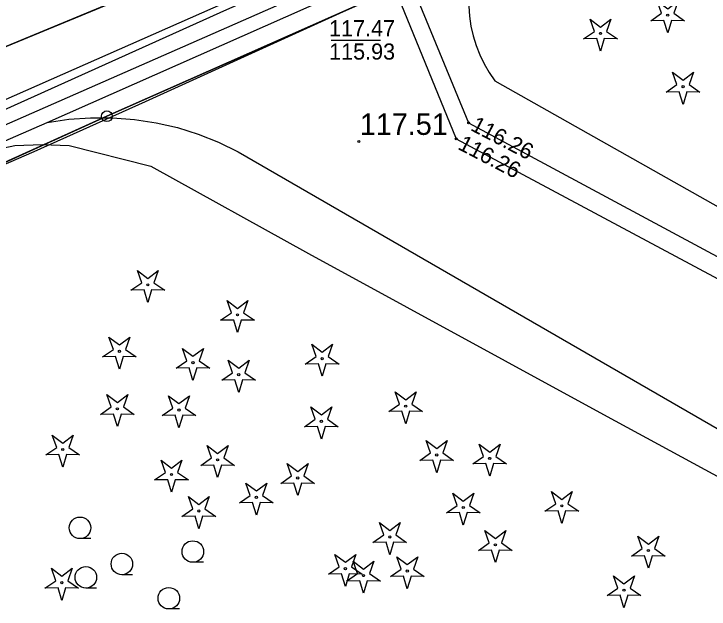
# Model space of a CAD drawing. Extents: x 6434771 to 6436222, y 5663454 to 5664782.
# Drawn here: x 6435047.59 to 6435079.93, y 5664102.96 to 5664130.66 of the extents above; entities that cross this region are included whole.
import ezdxf

# ---------------------------------------------------------------- set-up
doc = ezdxf.new("R2010")
doc.units = 0
for name, color, linetype in [('Warstwa 1', 7, 'Continuous'), ('Warstwa 10', 7, 'Continuous'), ('Warstwa 12', 7, 'Continuous'), ('Warstwa 14', 7, 'Continuous'), ('Warstwa 25', 7, 'Continuous'), ('Warstwa 5', 7, 'Continuous'), ('Warstwa 6', 7, 'Continuous'), ('Warstwa 8', 7, 'Continuous'), ('Warstwa 9', 7, 'Continuous')]:
    doc.layers.add(name, color=color, linetype=linetype)

msp = doc.modelspace()

# ---------------------------------------------------------------- linework, layer by layer
at = {"layer": 'Warstwa 1'}
for p, q in [((6435051.916, 5664125.895), (6435091.915, 5664143.622)), ((6435051.916, 5664125.895), (6435091.915, 5664143.622)), ((6435013.331, 5664108.431), (6435051.916, 5664125.895)), ((6435013.331, 5664108.431), (6435051.916, 5664125.895))]:
    msp.add_line(p, q, dxfattribs=at)
at = {"layer": 'Warstwa 10'}
for points in [[(6435077.218, 5664130.341), (6435077.72, 5664130.688), (6435077.518, 5664131.264), (6435078.003, 5664130.894), (6435078.488, 5664131.264), (6435078.286, 5664130.688), (6435078.788, 5664130.341), (6435078.178, 5664130.355), (6435078.003, 5664129.771), (6435077.828, 5664130.355)], [(6435074.092, 5664129.495), (6435074.594, 5664129.842), (6435074.392, 5664130.418), (6435074.877, 5664130.048), (6435075.362, 5664130.418), (6435075.16, 5664129.842), (6435075.662, 5664129.495), (6435075.052, 5664129.509), (6435074.877, 5664128.925), (6435074.702, 5664129.509)], [(6435077.934, 5664127.019), (6435078.436, 5664127.366), (6435078.234, 5664127.942), (6435078.719, 5664127.572), (6435079.204, 5664127.942), (6435079.002, 5664127.366), (6435079.504, 5664127.019), (6435078.894, 5664127.033), (6435078.719, 5664126.449), (6435078.544, 5664127.033)], [(6435053.035, 5664117.8), (6435053.537, 5664118.147), (6435053.335, 5664118.723), (6435053.82, 5664118.353), (6435054.305, 5664118.723), (6435054.103, 5664118.147), (6435054.605, 5664117.8), (6435053.995, 5664117.814), (6435053.82, 5664117.23), (6435053.645, 5664117.814)], [(6435057.208, 5664116.401), (6435057.71, 5664116.748), (6435057.508, 5664117.324), (6435057.993, 5664116.954), (6435058.478, 5664117.324), (6435058.276, 5664116.748), (6435058.778, 5664116.401), (6435058.168, 5664116.415), (6435057.993, 5664115.831), (6435057.818, 5664116.415)], [(6435051.715, 5664114.7), (6435052.217, 5664115.047), (6435052.015, 5664115.623), (6435052.5, 5664115.253), (6435052.985, 5664115.623), (6435052.783, 5664115.047), (6435053.285, 5664114.7), (6435052.675, 5664114.714), (6435052.5, 5664114.13), (6435052.325, 5664114.714)], [(6435055.135, 5664114.173), (6435055.637, 5664114.52), (6435055.435, 5664115.096), (6435055.92, 5664114.726), (6435056.405, 5664115.096), (6435056.203, 5664114.52), (6435056.705, 5664114.173), (6435056.095, 5664114.187), (6435055.92, 5664113.603), (6435055.745, 5664114.187)], [(6435061.144, 5664114.365), (6435061.646, 5664114.712), (6435061.444, 5664115.288), (6435061.929, 5664114.918), (6435062.414, 5664115.288), (6435062.212, 5664114.712), (6435062.714, 5664114.365), (6435062.104, 5664114.379), (6435061.929, 5664113.795), (6435061.754, 5664114.379)], [(6435057.263, 5664113.617), (6435057.765, 5664113.964), (6435057.563, 5664114.54), (6435058.048, 5664114.17), (6435058.533, 5664114.54), (6435058.331, 5664113.964), (6435058.833, 5664113.617), (6435058.223, 5664113.631), (6435058.048, 5664113.047), (6435057.873, 5664113.631)], [(6435065.031, 5664112.153), (6435065.533, 5664112.5), (6435065.331, 5664113.076), (6435065.816, 5664112.706), (6435066.301, 5664113.076), (6435066.099, 5664112.5), (6435066.601, 5664112.153), (6435065.991, 5664112.167), (6435065.816, 5664111.583), (6435065.641, 5664112.167)], [(6435051.62, 5664112.026), (6435052.122, 5664112.373), (6435051.92, 5664112.949), (6435052.405, 5664112.579), (6435052.89, 5664112.949), (6435052.688, 5664112.373), (6435053.19, 5664112.026), (6435052.58, 5664112.04), (6435052.405, 5664111.456), (6435052.23, 5664112.04)], [(6435054.485, 5664111.972), (6435054.987, 5664112.319), (6435054.785, 5664112.895), (6435055.27, 5664112.525), (6435055.755, 5664112.895), (6435055.553, 5664112.319), (6435056.055, 5664111.972), (6435055.445, 5664111.986), (6435055.27, 5664111.402), (6435055.095, 5664111.986)], [(6435061.108, 5664111.449), (6435061.61, 5664111.796), (6435061.408, 5664112.372), (6435061.893, 5664112.002), (6435062.378, 5664112.372), (6435062.176, 5664111.796), (6435062.678, 5664111.449), (6435062.068, 5664111.463), (6435061.893, 5664110.879), (6435061.718, 5664111.463)], [(6435049.079, 5664110.138), (6435049.581, 5664110.485), (6435049.379, 5664111.061), (6435049.864, 5664110.691), (6435050.349, 5664111.061), (6435050.147, 5664110.485), (6435050.649, 5664110.138), (6435050.039, 5664110.152), (6435049.864, 5664109.568), (6435049.689, 5664110.152)], [(6435066.472, 5664109.882), (6435066.974, 5664110.229), (6435066.772, 5664110.805), (6435067.257, 5664110.435), (6435067.742, 5664110.805), (6435067.54, 5664110.229), (6435068.042, 5664109.882), (6435067.432, 5664109.896), (6435067.257, 5664109.312), (6435067.082, 5664109.896)], [(6435056.281, 5664109.653), (6435056.783, 5664110), (6435056.581, 5664110.576), (6435057.066, 5664110.206), (6435057.551, 5664110.576), (6435057.349, 5664110), (6435057.851, 5664109.653), (6435057.241, 5664109.667), (6435057.066, 5664109.083), (6435056.891, 5664109.667)], [(6435068.94, 5664109.721), (6435069.442, 5664110.068), (6435069.24, 5664110.644), (6435069.725, 5664110.274), (6435070.21, 5664110.644), (6435070.008, 5664110.068), (6435070.51, 5664109.721), (6435069.9, 5664109.735), (6435069.725, 5664109.151), (6435069.55, 5664109.735)], [(6435054.138, 5664108.972), (6435054.64, 5664109.319), (6435054.438, 5664109.895), (6435054.923, 5664109.525), (6435055.408, 5664109.895), (6435055.206, 5664109.319), (6435055.708, 5664108.972), (6435055.098, 5664108.986), (6435054.923, 5664108.402), (6435054.748, 5664108.986)], [(6435060.008, 5664108.813), (6435060.51, 5664109.16), (6435060.308, 5664109.736), (6435060.793, 5664109.366), (6435061.278, 5664109.736), (6435061.076, 5664109.16), (6435061.578, 5664108.813), (6435060.968, 5664108.827), (6435060.793, 5664108.243), (6435060.618, 5664108.827)], [(6435058.084, 5664107.908), (6435058.586, 5664108.255), (6435058.384, 5664108.831), (6435058.869, 5664108.461), (6435059.354, 5664108.831), (6435059.152, 5664108.255), (6435059.654, 5664107.908), (6435059.044, 5664107.922), (6435058.869, 5664107.338), (6435058.694, 5664107.922)], [(6435055.407, 5664107.277), (6435055.909, 5664107.624), (6435055.707, 5664108.2), (6435056.192, 5664107.83), (6435056.677, 5664108.2), (6435056.475, 5664107.624), (6435056.977, 5664107.277), (6435056.367, 5664107.291), (6435056.192, 5664106.707), (6435056.017, 5664107.291)], [(6435067.71, 5664107.439), (6435068.212, 5664107.786), (6435068.01, 5664108.362), (6435068.495, 5664107.992), (6435068.98, 5664108.362), (6435068.778, 5664107.786), (6435069.28, 5664107.439), (6435068.67, 5664107.453), (6435068.495, 5664106.869), (6435068.32, 5664107.453)], [(6435072.295, 5664107.516), (6435072.797, 5664107.863), (6435072.595, 5664108.439), (6435073.08, 5664108.069), (6435073.565, 5664108.439), (6435073.363, 5664107.863), (6435073.865, 5664107.516), (6435073.255, 5664107.53), (6435073.08, 5664106.946), (6435072.905, 5664107.53)], [(6435064.29, 5664106.066), (6435064.792, 5664106.413), (6435064.59, 5664106.989), (6435065.075, 5664106.619), (6435065.56, 5664106.989), (6435065.358, 5664106.413), (6435065.86, 5664106.066), (6435065.25, 5664106.08), (6435065.075, 5664105.496), (6435064.9, 5664106.08)], [(6435069.202, 5664105.698), (6435069.704, 5664106.045), (6435069.502, 5664106.621), (6435069.987, 5664106.251), (6435070.472, 5664106.621), (6435070.27, 5664106.045), (6435070.772, 5664105.698), (6435070.162, 5664105.712), (6435069.987, 5664105.128), (6435069.812, 5664105.712)], [(6435076.318, 5664105.435), (6435076.82, 5664105.782), (6435076.618, 5664106.358), (6435077.103, 5664105.988), (6435077.588, 5664106.358), (6435077.386, 5664105.782), (6435077.888, 5664105.435), (6435077.278, 5664105.449), (6435077.103, 5664104.865), (6435076.928, 5664105.449)], [(6435062.226, 5664104.588), (6435062.728, 5664104.935), (6435062.526, 5664105.511), (6435063.011, 5664105.141), (6435063.496, 5664105.511), (6435063.294, 5664104.935), (6435063.796, 5664104.588), (6435063.186, 5664104.602), (6435063.011, 5664104.018), (6435062.836, 5664104.602)], [(6435065.106, 5664104.48), (6435065.608, 5664104.827), (6435065.406, 5664105.403), (6435065.891, 5664105.033), (6435066.376, 5664105.403), (6435066.174, 5664104.827), (6435066.676, 5664104.48), (6435066.066, 5664104.494), (6435065.891, 5664103.91), (6435065.716, 5664104.494)], [(6435063.068, 5664104.269), (6435063.57, 5664104.616), (6435063.368, 5664105.192), (6435063.853, 5664104.822), (6435064.338, 5664105.192), (6435064.136, 5664104.616), (6435064.638, 5664104.269), (6435064.028, 5664104.283), (6435063.853, 5664103.699), (6435063.678, 5664104.283)], [(6435049.033, 5664103.939), (6435049.535, 5664104.286), (6435049.333, 5664104.862), (6435049.818, 5664104.492), (6435050.303, 5664104.862), (6435050.101, 5664104.286), (6435050.603, 5664103.939), (6435049.993, 5664103.953), (6435049.818, 5664103.369), (6435049.643, 5664103.953)], [(6435075.184, 5664103.594), (6435075.686, 5664103.941), (6435075.484, 5664104.517), (6435075.969, 5664104.147), (6435076.454, 5664104.517), (6435076.252, 5664103.941), (6435076.754, 5664103.594), (6435076.144, 5664103.608), (6435075.969, 5664103.024), (6435075.794, 5664103.608)]]:
    msp.add_lwpolyline(points, close=True, dxfattribs=at)
msp.add_lwpolyline([(6435046.079, 5664124.205), (6435047.631, 5664124.54), (6435048.908, 5664124.579), (6435050.157, 5664124.536), (6435053.96, 5664123.568), (6435061.296, 5664119.513), (6435075.01, 5664112.022), (6435088.451, 5664104.725), (6435095.571, 5664100.781), (6435120.946, 5664086.8), (6435133.821, 5664079.593)], dxfattribs=at)
for centre, radius in [((6435078.003, 5664130.596), 0.05), ((6435074.877, 5664129.75), 0.05), ((6435078.719, 5664127.274), 0.05), ((6435051.916, 5664125.895), 0.25), ((6435053.82, 5664118.055), 0.05), ((6435057.993, 5664116.656), 0.05), ((6435052.5, 5664114.955), 0.05), ((6435061.929, 5664114.62), 0.05), ((6435055.92, 5664114.428), 0.05), ((6435058.048, 5664113.872), 0.05), ((6435065.816, 5664112.408), 0.05), ((6435052.405, 5664112.281), 0.05), ((6435055.27, 5664112.227), 0.05), ((6435061.893, 5664111.704), 0.05), ((6435049.864, 5664110.393), 0.05), ((6435067.257, 5664110.137), 0.05), ((6435057.066, 5664109.908), 0.05), ((6435069.725, 5664109.976), 0.05), ((6435054.923, 5664109.227), 0.05), ((6435060.793, 5664109.068), 0.05), ((6435058.869, 5664108.163), 0.05), ((6435056.192, 5664107.532), 0.05), ((6435068.495, 5664107.694), 0.05), ((6435073.08, 5664107.771), 0.05), ((6435065.075, 5664106.321), 0.05), ((6435069.987, 5664105.953), 0.05), ((6435077.103, 5664105.69), 0.05), ((6435063.011, 5664104.843), 0.05), ((6435065.891, 5664104.735), 0.05), ((6435063.853, 5664104.524), 0.05), ((6435049.818, 5664104.194), 0.05), ((6435075.969, 5664103.849), 0.05)]:
    msp.add_circle(centre, radius, dxfattribs=at)
at = {"layer": 'Warstwa 12'}
for points in [[(6434951.727, 5664198.024), (6434957.926, 5664129.983), (6434961.97, 5664130.264), (6434970.187, 5664130.835), (6434974.947, 5664124.947), (6434990.17, 5664131.703), (6434990.854, 5664132.005), (6434994.237, 5664123.143), (6434999.18, 5664110.172), (6435001.706, 5664111.412), (6435036.932, 5664126.527), (6435044.825, 5664129.971), (6435047.01, 5664125.415), (6435062.997, 5664132.462), (6435089.634, 5664144.4), (6435128.506, 5664161.54), (6435147.181, 5664161.834), (6435151.583, 5664162.011), (6435155.497, 5664165.634), (6435159.038, 5664169.791), (6435160.945, 5664172.028), (6435199.14, 5664188.028), (6435202.43, 5664190.468), (6435212.86, 5664194.862)], [(6434936.081, 5664076.075), (6434938.294, 5664076.652), (6434941.38, 5664077.094), (6434947.719, 5664077.018), (6434951.669, 5664079.951), (6434959.104, 5664087.393), (6434960.529, 5664088.802), (6434978.114, 5664096.144), (6435000.212, 5664105.552), (6435007.807, 5664108.78), (6435021.603, 5664114.967), (6435036.319, 5664121.568), (6435036.619, 5664122.294), (6435038.943, 5664123.328), (6435040.42, 5664123.248), (6435044.301, 5664124.922), (6435057.504, 5664130.866), (6435071.28, 5664136.895), (6435085.388, 5664143.189), (6435100.381, 5664149.789), (6435128.757, 5664162.157), (6435149.015, 5664170.962)], [(6434936.081, 5664076.075), (6434938.294, 5664076.652), (6434941.38, 5664077.094), (6434947.719, 5664077.018), (6434951.669, 5664079.951), (6434959.104, 5664087.393), (6434960.529, 5664088.802), (6434978.114, 5664096.144), (6435000.212, 5664105.552), (6435007.807, 5664108.78), (6435021.603, 5664114.967), (6435036.319, 5664121.568), (6435036.619, 5664122.294), (6435038.943, 5664123.328), (6435040.42, 5664123.248), (6435044.301, 5664124.922), (6435057.504, 5664130.866), (6435071.28, 5664136.895), (6435085.388, 5664143.189), (6435100.381, 5664149.789), (6435128.757, 5664162.157), (6435149.015, 5664170.962)], [(6434931.456, 5664077.37), (6434954.78, 5664086.638), (6434957.353, 5664087.647), (6434959.032, 5664085.102), (6434966.866, 5664088.427), (6434975.322, 5664092.095), (6434984.428, 5664095.983), (6434996.336, 5664101.111), (6435007.701, 5664106.084), (6435011.014, 5664107.469), (6435017.551, 5664110.439), (6435025.379, 5664113.953), (6435030.974, 5664116.471), (6435041.987, 5664121.423), (6435048.535, 5664124.254), (6435053.707, 5664126.575), (6435063.265, 5664130.931), (6435071.262, 5664134.404), (6435081.48, 5664138.974), (6435093.486, 5664144.338), (6435107.159, 5664150.493), (6435119.979, 5664156.256), (6435130.397, 5664160.861), (6435141.9, 5664165.595)], [(6435038.7, 5664124.52), (6435039.25, 5664124.79), (6435041.66, 5664124.24), (6435127.35, 5664162.06), (6435132.74, 5664162.59), (6435135.92, 5664158.1), (6435136.31, 5664153.8), (6435137.16, 5664153.01), (6435137.29, 5664151.63), (6435133.938, 5664109.354), (6435133.938, 5664109.367), (6435156.34, 5664098.61)], [(6435019.626, 5664139.809), (6435022.416, 5664140.963), (6435055.23, 5664158.358), (6435068.744, 5664125.591), (6435099.686, 5664108.946), (6435098.164, 5664105.514), (6435105.16, 5664101.869), (6435107.178, 5664104.995), (6435126.607, 5664094.829), (6435146.59, 5664084.207), (6435148.447, 5664083.164)], [(6435019.626, 5664139.809), (6435022.448, 5664140.293), (6435054.878, 5664157.362), (6435068.165, 5664124.848), (6435098.541, 5664108.59), (6435097.1, 5664105.247), (6435105.447, 5664100.735), (6435107.524, 5664103.84), (6435125.9, 5664094.267), (6435146.101, 5664083.522), (6435147.791, 5664082.642)]]:
    msp.add_lwpolyline(points, dxfattribs=at)
at = {"layer": 'Warstwa 14'}
msp.add_line((6435062.35, 5664129.434), (6435064.641, 5664129.434), dxfattribs=at)
for centre in [(6435068.744, 5664125.591), (6435068.165, 5664124.848)]:
    msp.add_circle(centre, 0.045, dxfattribs=at)
at = {"layer": 'Warstwa 25'}
msp.add_circle((6435063.631, 5664124.716), 0.045, dxfattribs=at)
at = {"layer": 'Warstwa 5'}
for p, q in [((6435049.14, 5664125.6), (6435050.147, 5664125.753)), ((6435050.147, 5664125.753), (6435051.162, 5664125.829)), ((6435051.162, 5664125.829), (6435052.18, 5664125.828)), ((6435052.18, 5664125.828), (6435053.195, 5664125.751)), ((6435053.195, 5664125.751), (6435054.202, 5664125.597)), ((6435027.05, 5664116.102), (6435049.14, 5664125.6)), ((6435054.202, 5664125.597), (6435055.194, 5664125.367)), ((6435055.194, 5664125.367), (6435056.166, 5664125.064)), ((6435056.166, 5664125.064), (6435057.112, 5664124.687)), ((6435057.112, 5664124.687), (6435058.027, 5664124.241)), ((6435058.027, 5664124.241), (6435088.457, 5664106.641))]:
    msp.add_line(p, q, dxfattribs=at)
at = {"layer": 'Warstwa 6'}
for p, q in [((6435051.166, 5664106.246), (6435050.666, 5664106.246)), ((6435056.414, 5664105.143), (6435055.914, 5664105.143)), ((6435053.115, 5664104.565), (6435052.615, 5664104.565)), ((6435051.438, 5664103.945), (6435050.938, 5664103.945)), ((6435055.298, 5664102.97), (6435054.798, 5664102.97))]:
    msp.add_line(p, q, dxfattribs=at)
for points in [[(6434956.877, 5664081.353), (6434957.472, 5664084.246), (6434975.929, 5664092.123), (6435013.331, 5664108.431), (6435051.916, 5664125.895), (6435091.915, 5664143.622), (6435129.333, 5664159.69), (6435155.042, 5664172.61)], [(6434959.232, 5664090.835), (6434963.271, 5664092.356), (6434979.248, 5664099.403), (6434995.13, 5664106.34), (6435029.21, 5664121.35), (6435046.79, 5664128.97), (6435052.86, 5664131.49), (6435060.47, 5664135.06), (6435071.98, 5664140.25), (6435089.37, 5664147.9), (6435102.53, 5664153.69), (6435114.86, 5664159.14), (6435126.78, 5664164.35)]]:
    msp.add_lwpolyline(points, dxfattribs=at)
msp.add_lwpolyline([(6435070.884, 5664005.038), (6435088.902, 5664010.531), (6435097.753, 5664027.064), (6435099.605, 5664026.362), (6435119.373, 5664060.725), (6435129.873, 5664079.629), (6435133.231, 5664121.51), (6435135.019, 5664155.141), (6435134.434, 5664158.918), (6435132.379, 5664160.093), (6435129.333, 5664159.69), (6435091.915, 5664143.622), (6435051.916, 5664125.895), (6435013.331, 5664108.431), (6434975.929, 5664092.123), (6434957.472, 5664084.246), (6434956.877, 5664081.353), (6434957.736, 5664068.872), (6435011.285, 5664038.642)], close=True, dxfattribs=at)
for centre in [(6435050.666, 5664106.746), (6435055.914, 5664105.643), (6435052.615, 5664105.065), (6435050.938, 5664104.445), (6435054.798, 5664103.47)]:
    msp.add_circle(centre, 0.5, dxfattribs=at)
at = {"layer": 'Warstwa 8'}
msp.add_line((6435046.79, 5664128.97), (6435052.86, 5664131.49), dxfattribs=at)
at = {"layer": 'Warstwa 9'}
for p, q in [((6435049.14, 5664125.6), (6435070.36, 5664135.02)), ((6435049.14, 5664125.6), (6435070.36, 5664135.02)), ((6435046.79, 5664128.97), (6435052.86, 5664131.49)), ((6435068.748, 5664131.019), (6435068.781, 5664130.552)), ((6435068.781, 5664130.552), (6435068.848, 5664130.09)), ((6435068.848, 5664130.09), (6435068.951, 5664129.633)), ((6435068.951, 5664129.633), (6435069.088, 5664129.186)), ((6435069.088, 5664129.186), (6435069.258, 5664128.75)), ((6435069.258, 5664128.75), (6435069.46, 5664128.329)), ((6435069.46, 5664128.329), (6435069.694, 5664127.924)), ((6435069.694, 5664127.924), (6435069.958, 5664127.537)), ((6435069.958, 5664127.537), (6435125.057, 5664096.498)), ((6435049.14, 5664125.6), (6435050.147, 5664125.753)), ((6435050.147, 5664125.753), (6435051.162, 5664125.829)), ((6435051.162, 5664125.829), (6435052.18, 5664125.828)), ((6435052.18, 5664125.828), (6435053.195, 5664125.751)), ((6435053.195, 5664125.751), (6435054.202, 5664125.597)), ((6435027.05, 5664116.102), (6435049.14, 5664125.6)), ((6435054.202, 5664125.597), (6435055.194, 5664125.367)), ((6435055.194, 5664125.367), (6435056.166, 5664125.064)), ((6435056.166, 5664125.064), (6435057.112, 5664124.687)), ((6435057.112, 5664124.687), (6435058.027, 5664124.241)), ((6435058.027, 5664124.241), (6435088.457, 5664106.641))]:
    msp.add_line(p, q, dxfattribs=at)

# ---------------------------------------------------------------- texts
at = {"layer": 'Warstwa 14'}
msp.add_text('115.93', height=0.75, dxfattribs=at).set_placement((6435062.255, 5664128.531))
for rotation, p in [(332.4129, (6435068.787, 5664125.267)), (332.5332, (6435068.192, 5664124.391))]:
    msp.add_text('116.26', height=0.75, rotation=rotation, dxfattribs=at).set_placement(p)
at = {"layer": 'Warstwa 25'}
msp.add_text('117.51', height=1, dxfattribs=at).set_placement((6435063.683, 5664125.028))
at = {"layer": 'Warstwa 6'}
msp.add_text('117.47', height=0.75, dxfattribs=at).set_placement((6435062.252, 5664129.617))

doc.saveas('drawing.dxf')
